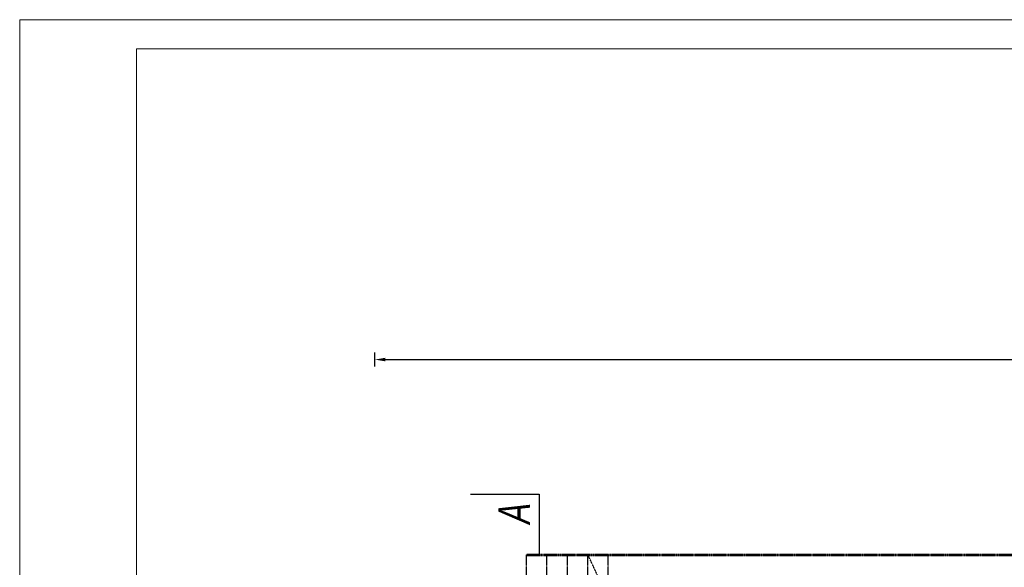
# Model space of a CAD drawing. Header units: millimetres. Extents: x 126553 to 403692, y -95821 to 38049.
# Tile 286 of 656: x 249961 to 251648, y 21275 to 22213. Entities that reach past the tile are written whole.
import ezdxf

# ---------------------------------------------------------------- set-up
doc = ezdxf.new("R2010")
doc.units = ezdxf.units.MM
doc.linetypes.add('KRESKOWA-SREDNIA', pattern=[0.2, 0.12, -0.08])
doc.layers.add('11_opisy rozne', color=2, linetype='Continuous')
doc.layers.add('11_widok i dodatki', color=7, linetype='Continuous')
doc.layers.add('ekspertyza', color=7, linetype='Continuous', lineweight=30)
doc.layers.add('ramki', color=250, linetype='Continuous', lineweight=13)
doc.styles.add('Arial', font='arial.ttf')
doc.dimstyles.new('100 moje', dxfattribs={"dimtxt": 22, "dimasz": 12, "dimexe": 12, "dimexo": 20, "dimgap": 3, "dimtad": 1, "dimdec": 1, "dimrnd": 0.5, "dimtxsty": 'Standard', "dimblk1": 'ARCHTICK', "dimblk2": 'ARCHTICK', "dimsah": 1, "dimcen": 0.1, "dimdle": 10, "dimclrd": 256, "dimclre": 256, "dimclrt": 256, "dimadec": 0, "dimazin": 0, "dimtfac": 1, "dimtdec": 1, "dimtofl": 0, "dimtmove": 1, "dimatfit": 3, "dimfxl": 12, "dimfxlon": 1, "dimtolj": 1, "dimtzin": 0, "dimarcsym": 0})

# ---------------------------------------------------------------- blocks, each defined once
blk = doc.blocks.new('*D2979')
at = {"layer": 'Defpoints', "color": 0, "linetype": 'Continuous', "lineweight": -3}
for p in [(260971.3, 21630.8), (250569.3, 21160.9), (260971.3, 21131.9)]:
    blk.add_point(p, dxfattribs=at)
at = {"layer": 'ekspertyza', "linetype": 'Continuous', "lineweight": -2}
for p, q in [((250569.3, 21618.8), (250569.3, 21642.8)), ((250587.3, 21630.8), (260953.3, 21630.8)), ((260971.3, 21618.8), (260971.3, 21642.8))]:
    blk.add_line(p, q, dxfattribs=at)
at = {"layer": 'ekspertyza', "linetype": 'Continuous', "lineweight": -3}
for points in [[(250587.3, 21633.8), (250587.3, 21627.8), (250569.3, 21630.8)], [(260953.3, 21633.8), (260953.3, 21627.8), (260971.3, 21630.8)]]:
    blk.add_solid(points, dxfattribs=at)
at = {"layer": 'ekspertyza', "linetype": 'Continuous', "lineweight": 20, "insert": (255770.3, 21647.1), "char_height": 22, "attachment_point": 5, "style": 'Arial'}
blk.add_mtext('\\A1;10402', dxfattribs=at)

msp = doc.modelspace()

# ---------------------------------------------------------------- linework, layer by layer
at = {"layer": '11_opisy rozne', "color": 7}
for p, q in [((250733.38302, 21400.09615), (250850.90275, 21400.09615)), ((250850.90275, 21400.09615), (250850.90275, 21296.88299))]:
    msp.add_line(p, q, dxfattribs=at)
at = {"layer": '11_widok i dodatki', "linetype": 'KRESKOWA-SREDNIA'}
for p, q in [((252466.31148, 21296.90738), (250829.25897, 21296.90738)), ((250829.25897, 21160.90738), (250829.25897, 21296.90738)), ((252466.31148, 21294.90738), (250829.25897, 21294.90738)), ((250864.25897, 21160.90738), (250864.25897, 21296.90738)), ((250899.25897, 21160.90738), (250899.25897, 21296.90738)), ((250934.25897, 21160.90738), (250934.25897, 21296.90738)), ((250969.25897, 21221.90738), (250934.25897, 21296.90738)), ((250969.25897, 21160.90738), (250969.25897, 21296.90738))]:
    msp.add_line(p, q, dxfattribs=at)
at = {"layer": 'ramki', "color": 0, "ltscale": 0.6}
for points in [[(249960.87015, 22212.87852), (262864.58548, 22212.87852), (262864.58548, 18012.87852), (249960.87015, 18012.87852)], [(250160.87015, 22162.87852), (262814.58548, 22162.87852), (262814.58548, 18062.87852), (250160.87015, 18062.87852)]]:
    msp.add_lwpolyline(points, close=True, dxfattribs=at)

# ---------------------------------------------------------------- texts
at = {"layer": '11_opisy rozne', "color": 7, "ltscale": 50, "style": 'Arial', "oblique": 9, "width": 0.7}
msp.add_text('A', height=54.4, rotation=90, dxfattribs=at).set_placement((250835.4164, 21346.81075))

# ---------------------------------------------------------------- dimensions: what is measured, and where the dimension line sits
at = {"layer": 'ekspertyza', "color": 7, "linetype": 'Continuous', "lineweight": 20}
dim = msp.add_linear_dim(base=(260971.28523, 21630.82693), p1=(250569.28523, 21160.90738), p2=(260971.28523, 21131.90738), dimstyle='100 moje', override={"dimasz": 18, "dimgap": 5, "dimtxsty": 'Arial'}, dxfattribs=at)
dim.commit()
dim.dimension.update_dxf_attribs({"geometry": '*D2979', "text_midpoint": (255770.28523, 21647.05953)})

doc.saveas('drawing.dxf')
